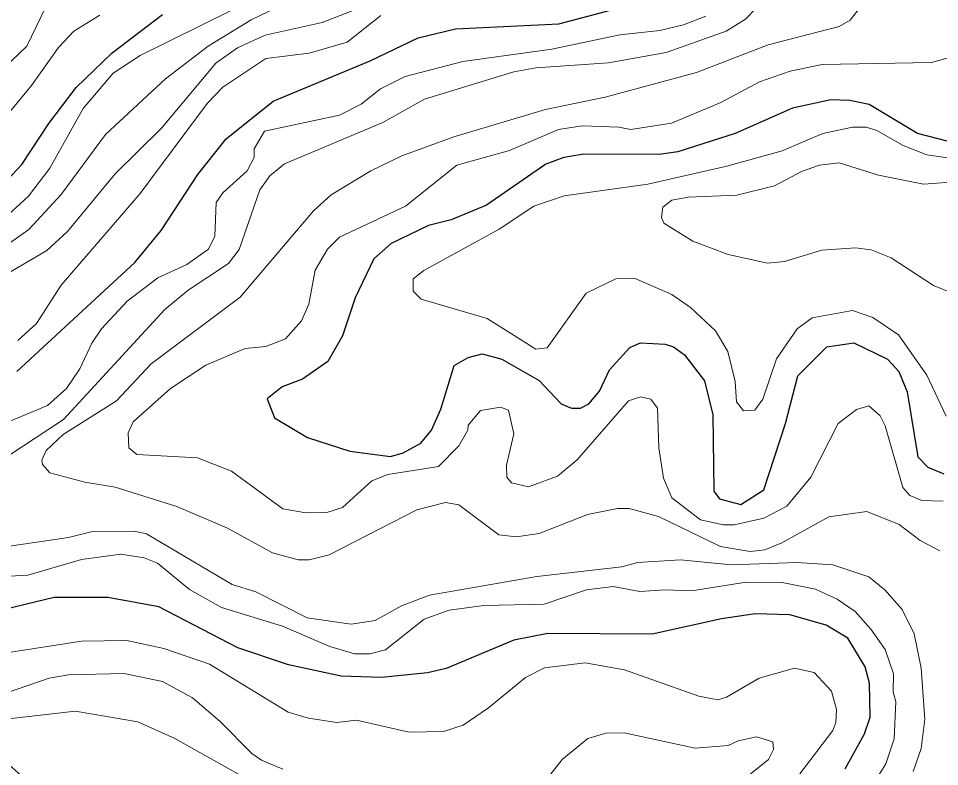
# Model space of a CAD drawing. Extents: x 673.6 to 698.9, y 7012 to 7040.1.
# Drawn here: x 689.342 to 690.532, y 7016.629 to 7017.595 of the extents above; entities that cross this region are included whole.
import ezdxf

# ---------------------------------------------------------------- set-up
doc = ezdxf.new("R2010")
doc.units = 0
doc.header["$LTSCALE"] = 0.032
doc.layers.add('1', color=7, linetype='Continuous', lineweight=25)
doc.layers.add('2', color=7, linetype='Continuous', lineweight=13)

msp = doc.modelspace()

# ---------------------------------------------------------------- linework, layer by layer
at = {"layer": '1'}
for points in [[(689.3274, 7017.386), (689.3467, 7017.4063), (689.3816, 7017.4596), (689.417, 7017.506), (689.4632, 7017.5507), (689.5284, 7017.6002)], [(689.3402, 7017.139), (689.4926, 7017.28), (689.5266, 7017.3213), (689.5742, 7017.3937), (689.6104, 7017.4396), (689.6711, 7017.4882), (689.7967, 7017.5404), (689.8584, 7017.5702), (689.9066, 7017.5815), (690.04, 7017.588), (690.107, 7017.6059)], [(690.5415, 7017.4366), (690.5033, 7017.4466), (690.441, 7017.4841), (690.4159, 7017.4893), (690.3913, 7017.4901), (690.342, 7017.4794), (690.268, 7017.4465), (690.1937, 7017.4227), (690.1698, 7017.4195), (690.0726, 7017.4196), (690.0465, 7017.4154), (690.0233, 7017.407), (689.9467, 7017.3541), (689.9013, 7017.3351), (689.8719, 7017.3275), (689.8236, 7017.3046), (689.8011, 7017.2845), (689.7773, 7017.2342), (689.7609, 7017.1853), (689.7418, 7017.1521), (689.709, 7017.1293), (689.6829, 7017.1194), (689.6636, 7017.1038), (689.673, 7017.0795), (689.7155, 7017.0539), (689.7701, 7017.0361), (689.8227, 7017.0292), (689.8391, 7017.0341), (689.8621, 7017.0466), (689.8756, 7017.0632), (689.8876, 7017.0903), (689.9052, 7017.1468), (689.923, 7017.1573), (689.9414, 7017.1621), (689.9665, 7017.1552), (690.0149, 7017.1277), (690.0432, 7017.0972), (690.0564, 7017.0916), (690.068, 7017.0916), (690.079, 7017.0974), (690.0927, 7017.1138), (690.1056, 7017.1411), (690.1319, 7017.17), (690.1455, 7017.176), (690.1776, 7017.1745), (690.1883, 7017.1712), (690.2023, 7017.1605), (690.2283, 7017.1272), (690.2392, 7017.0833), (690.2403, 7016.9848), (690.2475, 7016.9746), (690.2751, 7016.9676), (690.3048, 7016.9864), (690.3329, 7017.0718), (690.3488, 7017.1337), (690.3862, 7017.171), (690.4213, 7017.1762), (690.4647, 7017.1552), (690.4792, 7017.1392), (690.4899, 7017.1129), (690.5037, 7017.0288), (690.5165, 7017.0156), (690.5373, 7017.0071)], [(690.41, 7016.6262), (690.435, 7016.6712), (690.4422, 7016.6926), (690.4414, 7016.7365), (690.4356, 7016.7579), (690.4135, 7016.7949), (690.3856, 7016.8117), (690.3386, 7016.8247), (690.2939, 7016.8261), (690.2503, 7016.8196), (690.1608, 7016.7998), (690.026, 7016.8006), (689.982, 7016.7924), (689.8946, 7016.7557), (689.8707, 7016.7498), (689.8112, 7016.7441), (689.7589, 7016.7456), (689.6911, 7016.7604), (689.6258, 7016.7824), (689.5235, 7016.8351), (689.4579, 7016.8473), (689.3883, 7016.8475), (689.233, 7016.8098)]]:
    msp.add_lwpolyline(points, dxfattribs=at)
at = {"layer": '2'}
for points in [[(689.4995, 7017.5472), (689.6169, 7017.6054), (689.6414, 7017.6247), (689.6905, 7017.697), (689.7277, 7017.7112), (689.7944, 7017.7169)], [(689.3964, 7017.649), (689.353, 7017.5593), (689.3228, 7017.5301)], [(689.3233, 7017.2996), (689.356, 7017.3225), (689.3977, 7017.3676), (689.4548, 7017.4452), (689.5323, 7017.517), (689.5873, 7017.5592), (689.6429, 7017.5934), (689.7017, 7017.622)], [(689.3268, 7017.265), (689.3792, 7017.2956), (689.4059, 7017.3199), (689.4674, 7017.3945), (689.5271, 7017.4534), (689.5973, 7017.5375), (689.6253, 7017.557), (689.6611, 7017.5735), (689.7347, 7017.5897), (689.843, 7017.6326)], [(689.2981, 7017.4348), (689.3594, 7017.5084), (689.394, 7017.5577), (689.414, 7017.5786), (689.4476, 7017.5993)], [(689.3288, 7017.0299), (689.4007, 7017.0772), (689.5312, 7017.2192), (689.5615, 7017.244), (689.6137, 7017.2787), (689.6273, 7017.2969), (689.6539, 7017.3737), (689.6668, 7017.3918), (689.6859, 7017.4072), (689.8128, 7017.4606), (689.8667, 7017.4908), (689.982, 7017.5262), (690.0104, 7017.5313), (690.1044, 7017.5378), (690.179, 7017.5509), (690.2562, 7017.5787), (690.2814, 7017.594), (690.2953, 7017.6087)], [(689.3417, 7017.1791), (689.3656, 7017.201), (689.3976, 7017.2507), (689.4994, 7017.3691), (689.586, 7017.4854), (689.6062, 7017.5062), (689.6619, 7017.5435), (689.7178, 7017.5502), (689.7669, 7017.5645), (689.8105, 7017.599)], [(690.4266, 7017.6063), (690.4165, 7017.5927), (690.4023, 7017.5845), (690.3107, 7017.5608), (690.218, 7017.5252), (690.1001, 7017.4934), (690.0228, 7017.4773), (689.9045, 7017.442), (689.8374, 7017.4178), (689.7973, 7017.3985), (689.7461, 7017.3673), (689.7234, 7017.3465), (689.6287, 7017.2353), (689.5136, 7017.1491), (689.469, 7017.1012), (689.4003, 7017.0578), (689.3781, 7017.0373), (689.3725, 7017.0246), (689.3734, 7017.019), (689.3827, 7017.0084), (689.4282, 7016.9962), (689.4673, 7016.9897), (689.5468, 7016.9649), (689.6123, 7016.937), (689.6706, 7016.9049), (689.7035, 7016.896), (689.7178, 7016.896), (689.7437, 7016.9025), (689.8569, 7016.9606), (689.8937, 7016.9698), (689.9109, 7016.9671), (689.9629, 7016.9283), (689.985, 7016.9256), (690.0146, 7016.93), (690.0774, 7016.9543), (690.116, 7016.9624), (690.1308, 7016.9624), (690.1687, 7016.9521), (690.2491, 7016.913), (690.2874, 7016.9067), (690.3064, 7016.909), (690.3281, 7016.9178), (690.3889, 7016.9515), (690.4377, 7016.9584), (690.4797, 7016.9414), (690.507, 7016.921), (690.5323, 7016.9077)], [(690.2299, 7017.5981), (690.2011, 7017.5868), (690.1707, 7017.5797), (690.1189, 7017.574), (690.0313, 7017.5553)], [(690.0313, 7017.5553), (689.9163, 7017.5394), (689.8417, 7017.5202), (689.8098, 7017.5043), (689.7848, 7017.4844), (689.757, 7017.47)], [(689.3197, 7017.3327), (689.3552, 7017.3655), (689.3828, 7017.4019), (689.4261, 7017.4788), (689.4649, 7017.5244), (689.4995, 7017.5472)], [(690.5363, 7016.9717), (690.5089, 7016.9727), (690.4936, 7016.9789), (690.4844, 7016.9895), (690.4618, 7017.0688), (690.4551, 7017.082), (690.4403, 7017.0947), (690.4246, 7017.0901), (690.4007, 7017.0721), (690.3658, 7017.0028), (690.3345, 7016.9651), (690.305, 7016.9497), (690.2668, 7016.9413), (690.2527, 7016.9413), (690.2232, 7016.9477), (690.186, 7016.9758), (690.1752, 7017.0015), (690.1695, 7017.0406), (690.1677, 7017.0917), (690.1589, 7017.1036), (690.1455, 7017.1064), (690.1301, 7017.1013), (690.0637, 7017.0252), (690.0385, 7017.0041), (690.0011, 7016.99), (689.9791, 7016.9954), (689.973, 7017.0027), (689.9724, 7017.0184), (689.9821, 7017.0586), (689.975, 7017.0892), (689.9648, 7017.093), (689.9392, 7017.0889), (689.9233, 7017.0698), (689.9227, 7017.0634), (689.9109, 7017.0433), (689.8847, 7017.0166), (689.8193, 7017.0061), (689.7989, 7016.9978), (689.761, 7016.9634), (689.7405, 7016.9569), (689.7134, 7016.9568), (689.6836, 7016.9619), (689.6177, 7017.0104), (689.5737, 7017.0275), (689.4954, 7017.0318), (689.4851, 7017.0407), (689.4842, 7017.06), (689.4907, 7017.0742), (689.5386, 7017.1172), (689.5843, 7017.1474), (689.635, 7017.1687), (689.662, 7017.1713), (689.6873, 7017.1814), (689.7078, 7017.2045), (689.7174, 7017.2262), (689.7254, 7017.27), (689.7416, 7017.2973), (689.757, 7017.3125), (689.842, 7017.3527), (689.9085, 7017.4057), (689.9763, 7017.4246), (690.0396, 7017.4515), (690.0702, 7017.4565), (690.1177, 7017.4548), (690.133, 7017.4515), (690.1856, 7017.46), (690.2492, 7017.4865), (690.2993, 7017.5131), (690.3387, 7017.5271), (690.3802, 7017.5355), (690.5215, 7017.5384), (690.5508, 7017.5462)], [(689.757, 7017.47), (689.6601, 7017.4496), (689.6469, 7017.4265), (689.6467, 7017.4157), (689.6378, 7017.3982), (689.6063, 7017.3699), (689.5976, 7017.3574), (689.5959, 7017.3141), (689.5876, 7017.2971), (689.56, 7017.2774), (689.5222, 7017.2602), (689.4827, 7017.2298), (689.4495, 7017.1942), (689.4371, 7017.1759), (689.4216, 7017.1426), (689.4043, 7017.1171), (689.3797, 7017.0952), (689.29, 7017.0578)], [(690.5404, 7017.0815), (690.5154, 7017.1343), (690.4789, 7017.1863), (690.4455, 7017.209), (690.4196, 7017.218), (690.3674, 7017.2085), (690.3478, 7017.1943), (690.3213, 7017.1553), (690.3035, 7017.1034), (690.2931, 7017.0892), (690.2788, 7017.0883), (690.2698, 7017.0999), (690.268, 7017.1261), (690.2584, 7017.1648), (690.2425, 7017.1918), (690.2101, 7017.222), (690.1863, 7017.2388), (690.1389, 7017.2592), (690.1136, 7017.259), (690.0754, 7017.2402), (690.0253, 7017.1696), (690.0104, 7017.168), (689.9475, 7017.2074), (689.8626, 7017.2326), (689.8523, 7017.2431), (689.8523, 7017.2589), (689.8658, 7017.2695), (689.963, 7017.3229), (690.008, 7017.3526), (690.0471, 7017.3658), (690.155, 7017.3809), (690.2571, 7017.4043), (690.3285, 7017.4242), (690.381, 7017.4466), (690.4193, 7017.4547), (690.4369, 7017.4547), (690.4507, 7017.4504), (690.485, 7017.4309), (690.5156, 7017.4188), (690.5511, 7017.4138)], [(690.4231, 7017.2987), (690.38, 7017.296), (690.3318, 7017.2813), (690.3095, 7017.279), (690.259, 7017.2902), (690.2132, 7017.3075), (690.1759, 7017.3308), (690.1729, 7017.3379), (690.1745, 7017.3514), (690.1859, 7017.3602), (690.2073, 7017.3644), (690.2701, 7017.3669), (690.3187, 7017.379), (690.3537, 7017.3974), (690.3769, 7017.4055), (690.4023, 7017.4085), (690.4531, 7017.3928), (690.511, 7017.3809), (690.5634, 7017.3849)], [(690.6244, 7017.2477), (690.5579, 7017.2363), (690.5241, 7017.2503), (690.4693, 7017.2859), (690.4436, 7017.2962), (690.4231, 7017.2987)], [(690.2628, 7016.8895), (690.1973, 7016.896), (690.1416, 7016.8927), (690.1214, 7016.8869), (690.0117, 7016.8746), (689.873, 7016.8502), (689.8369, 7016.8365), (689.8029, 7016.8177), (689.7722, 7016.813), (689.7151, 7016.821), (689.6491, 7016.8546), (689.6184, 7016.8641), (689.5078, 7016.9295), (689.492, 7016.933), (689.4362, 7016.9321), (689.4072, 7016.9248), (689.3159, 7016.9116)], [(689.2671, 7016.8713), (689.3545, 7016.8763), (689.424, 7016.8962), (689.4747, 7016.9034), (689.5048, 7016.8986), (689.5219, 7016.8918), (689.5631, 7016.8578), (689.6047, 7016.8345), (689.6832, 7016.8104), (689.7444, 7016.784), (689.7763, 7016.7744), (689.7963, 7016.7744), (689.8164, 7016.7795), (689.8664, 7016.8191), (689.8985, 7016.8311), (689.9435, 7016.8368), (690.0212, 7016.8385), (690.076, 7016.8574), (690.1102, 7016.8614), (690.1448, 7016.855), (690.1777, 7016.8574), (690.2117, 7016.8558), (690.2821, 7016.8672), (690.3285, 7016.8665), (690.3716, 7016.8582), (690.3995, 7016.845), (690.4227, 7016.8291), (690.4432, 7016.8066), (690.4618, 7016.78), (690.4725, 7016.7488), (690.4719, 7016.725), (690.4752, 7016.713), (690.4734, 7016.6646), (690.4624, 7016.6325), (690.4346, 7016.5876)], [(690.4835, 7016.8316), (690.4613, 7016.8571), (690.4406, 7016.8738), (690.3939, 7016.8895), (690.3476, 7016.8926), (690.2628, 7016.8895)], [(690.4977, 7016.6225), (690.5079, 7016.6524), (690.5129, 7016.6902), (690.508, 7016.7559), (690.4989, 7016.8003), (690.4835, 7016.8316)], [(690.3515, 7016.6195), (690.394, 7016.6756), (690.3978, 7016.686), (690.3986, 7016.7027), (690.3922, 7016.7264), (690.3697, 7016.7504), (690.3443, 7016.7561), (690.299, 7016.743), (690.2565, 7016.7186), (690.2456, 7016.7153), (690.2211, 7016.7199), (690.125, 7016.7538), (690.0741, 7016.7628), (690.0218, 7016.7564), (689.9971, 7016.7441), (689.9494, 7016.7049), (689.9166, 7016.6825), (689.8914, 7016.6741), (689.847, 7016.6733), (689.779, 7016.6888), (689.7537, 7016.6857), (689.7171, 7016.6914), (689.6906, 7016.6992), (689.5889, 7016.7614), (689.53, 7016.7813), (689.4825, 7016.7918), (689.424, 7016.7909), (689.2183, 7016.7591)], [(689.684, 7016.6256), (689.6563, 7016.6373), (689.6437, 7016.6459), (689.6027, 7016.687), (689.567, 7016.7176), (689.5283, 7016.739), (689.4787, 7016.749), (689.4072, 7016.7473), (689.3819, 7016.743), (689.2729, 7016.7055)], [(689.6655, 7016.5972), (689.5444, 7016.6653), (689.4964, 7016.6869), (689.4158, 7016.7005), (689.3297, 7016.6905), (689.3079, 7016.6836), (689.3016, 7016.6763), (689.3001, 7016.6614), (689.3027, 7016.6551), (689.3654, 7016.6004)], [(690.2494, 7016.5886), (690.3109, 7016.6382), (690.3173, 7016.6512), (690.3166, 7016.6607), (690.2955, 7016.6675), (690.2718, 7016.6624), (690.2587, 7016.6561), (690.2164, 7016.6528), (690.1246, 7016.6726), (690.1008, 7016.6721), (690.0775, 7016.665), (690.0446, 7016.6379), (690.0136, 7016.5987)]]:
    msp.add_lwpolyline(points, dxfattribs=at)

doc.saveas('drawing.dxf')
